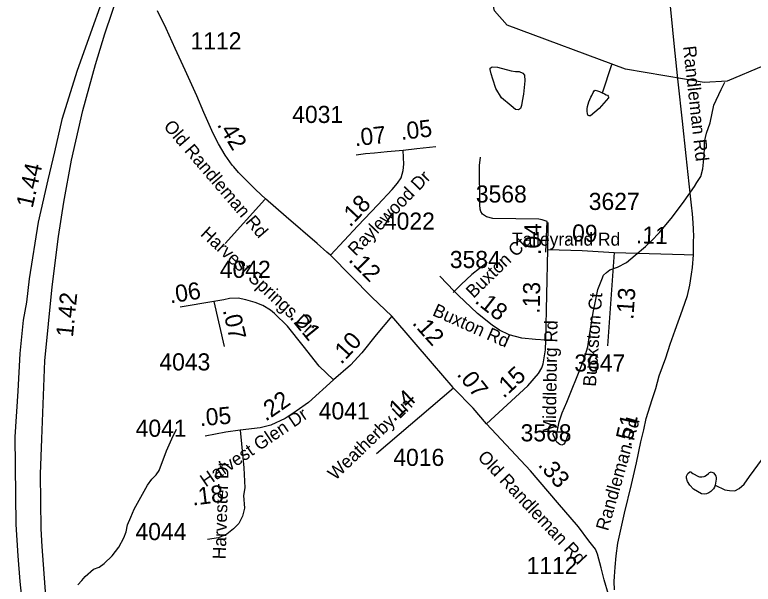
# Model space of a CAD drawing. Extents: x 1662474 to 1856135, y 779280 to 917889.
# Drawn here: x 1754935 to 1760327, y 794454 to 798611 of the extents above; entities that cross this region are included whole.
import ezdxf

# ---------------------------------------------------------------- set-up
doc = ezdxf.new("R2010")
doc.units = 0
for name, color, linetype in [('Exist Hydrographic Misc Water Feature', 7, 'Continuous'), ('Exist Hydrographic Pond Under 1500 Sq Ft', 7, 'Continuous'), ('Exist Road Non-System Type 51', 7, 'Continuous'), ('Exist Road Non-System Type 51 Label', 7, 'Continuous'), ('Exist Road Primary Interstate Divided Center Attributed', 7, 'Continuous'), ('Exist Road Primary US Mileage Hundredths English Label', 7, 'Continuous'), ('Exist Road Secondary Mileage Hundredths English Label', 7, 'Continuous'), ('Exist Road Secondary Mileage Tenths English Label', 7, 'Continuous'), ('Exist Road Secondary Type 51 Attributed', 7, 'Continuous'), ('Exist Road Secondary Type 51 Label', 7, 'Continuous'), ('Exist Road Secondary Type 51 Number Label', 7, 'Continuous')]:
    doc.layers.add(name, color=color, linetype=linetype)

msp = doc.modelspace()

# ---------------------------------------------------------------- linework, layer by layer
at = {"layer": 'Exist Hydrographic Misc Water Feature'}
msp.add_line((1759226.5, 798040.2), (1759293.8, 798248.8), dxfattribs=at)
for points in [[(1761258.2, 797829.9), (1761108.1, 797832.9), (1760967, 797924.3), (1760851.1, 797949.7), (1760628, 798203.7), (1760553, 798244.6), (1760403.1, 798237.9), (1760136.1, 798125.1), (1759969, 798115.4), (1759394, 798212.4), (1758529.9, 798535.3), (1758439.1, 798638.9), (1758366.9, 798955.5), (1758293.1, 799065.3), (1758110, 799180.6), (1758055, 799490.2), (1758030, 799507.1), (1758006, 799616), (1757635.9, 800253.6), (1757374.1, 800889.2), (1757051.9, 801217.4), (1756828, 801333.5), (1756462, 801419.8), (1756278.9, 801538.4)], [(1758896.6, 795566), (1758909.7, 795639.3), (1758932.5, 795705.1), (1758966.9, 795782.9), (1759075.2, 796056.1), (1759091.6, 796099.9), (1759120.3, 796185.7), (1759128.9, 796255.7), (1759158.4, 796437.5), (1759177.1, 796531.3), (1759193.7, 796605.2), (1759222.4, 796679), (1759234.7, 796709), (1759254.8, 796728.8), (1759281.1, 796748.6), (1759335.2, 796768.1), (1759401.4, 796801.6), (1759465.8, 796855), (1759540.4, 796918.5), (1759580.8, 796958.1), (1759643.4, 797021.7), (1759738.3, 797134.9), (1759823.2, 797250.3), (1759898.3, 797357.6), (1759916.5, 797385.5), (1759944.8, 797429.3), (1759959.4, 797487.2), (1759963.7, 797535.2), (1759968, 797585.1), (1759970.4, 797639.1), (1759970.8, 797683.1), (1759985.4, 797747), (1760012.1, 797820.8), (1760039.1, 797950.6), (1760092, 798066.2), (1760120.3, 798118.1)], [(1755395.1, 794449.8), (1755425.5, 794481.6), (1755449.7, 794511.4), (1755510.1, 794562.9), (1755550.1, 794578.6), (1755586.4, 794606.3), (1755646.9, 794661.8), (1755695.5, 794723.4), (1755732, 794793.2), (1755748.4, 794837), (1755758.9, 794887), (1755781.4, 794942.8), (1755805.8, 795002.6), (1755903.2, 795175.9), (1755935.6, 795219.6), (1755968, 795253.4), (1755988.1, 795285.2), (1756043.3, 795426.8), (1756051.5, 795448.7), (1756082, 795516.4), (1756114.6, 795586.2)], [(1760050.2, 795175.9), (1760120.1, 795143.3), (1760154, 795139), (1760192.1, 795136.7), (1760224.1, 795152.4), (1760260.4, 795184.1), (1760301, 795239.8), (1760393.9, 795369)]]:
    msp.add_lwpolyline(points, dxfattribs=at)
at = {"layer": 'Exist Hydrographic Pond Under 1500 Sq Ft'}
for points in [[(1758558.5, 797945.7), (1758488.3, 798004.4), (1758447.5, 798073.3), (1758425.8, 798139.6), (1758413, 798180.4), (1758405.3, 798212.3), (1758406.6, 798221.3), (1758421.9, 798231.5), (1758460.2, 798228.9), (1758559.8, 798202.1), (1758591.7, 798195.7), (1758617.2, 798195.7), (1758645.3, 798185.5), (1758656.8, 798168.9), (1758660.6, 798129.4), (1758649.2, 798031.1), (1758640.2, 797980.1), (1758635.1, 797948.2), (1758627.5, 797926.5), (1758613.4, 797916.3), (1758591.7, 797920.1), (1758558.5, 797945.7)], [(1759240, 798033.2), (1759254, 798027.1), (1759262, 798023), (1759267.9, 798017), (1759269.8, 798011), (1759269.8, 798005), (1759201.3, 797927.5), (1759138.7, 797872), (1759128.7, 797872.1), (1759120.7, 797876.2), (1759118.6, 797880.2), (1759116.8, 797888.2), (1759115, 797908.2), (1759115.2, 797924.3), (1759117.2, 797942.2), (1759127.7, 797974.2), (1759141.8, 798008), (1759148, 798021.9), (1759158, 798043.9), (1759166.2, 798055.8), (1759174.2, 798059.8), (1759190.2, 798055.7), (1759204.2, 798051.5), (1759224, 798041.4), (1759240, 798033.2)], [(1758893.7, 795491.1), (1758874.9, 795524.6), (1758866.7, 795546.7), (1758866.7, 795557.4), (1758869.9, 795561.5), (1758884.7, 795566.4), (1758910.9, 795565.6), (1758935.5, 795566.4), (1758951.9, 795561.5), (1758965.8, 795553.3), (1758969.9, 795551.7), (1758974, 795545.1), (1758968.3, 795530.4), (1758960.9, 795508.3), (1758955.1, 795490.2), (1758944.5, 795475.5), (1758929.7, 795469.8), (1758914.2, 795473.9), (1758893.7, 795491.1)], [(1760050.2, 795175.9), (1760044.3, 795161.8), (1760036.1, 795149.9), (1760028.1, 795140.1), (1760017.8, 795130.1), (1760003.9, 795122.2), (1759985.8, 795114.4), (1759969.8, 795112.5), (1759949.7, 795112.6), (1759892.1, 795147.1), (1759864.2, 795177.4), (1759848.4, 795203.6), (1759840.6, 795227.6), (1759838.8, 795235.6), (1759840.8, 795243.6), (1759844.9, 795253.5), (1759850.9, 795261.5), (1759865, 795273.4), (1759868.9, 795273.4), (1759873, 795273.3), (1759876.9, 795269.3), (1759887, 795263.2), (1759926.8, 795240.9), (1759934.8, 795236.8), (1759942.8, 795236.7), (1759952.8, 795236.7), (1759968.8, 795240.5), (1759974.7, 795242.5), (1759986.8, 795250.4), (1760001, 795262.3), (1760009, 795270.2), (1760014.9, 795272.2), (1760021.1, 795274.1), (1760037.1, 795266), (1760046.9, 795255.9), (1760054.7, 795241.8), (1760056.8, 795233.8), (1760056.6, 795219.8), (1760050.2, 795175.9)]]:
    msp.add_lwpolyline(points, dxfattribs=at)
at = {"layer": 'Exist Road Non-System Type 51'}
msp.add_line((1756761.4, 797262.8), (1756470, 796941.2), dxfattribs=at)
for points in [[(1758813.9, 796878.5), (1758822.5, 797101.6), (1758784.9, 797114.7), (1758761.6, 797118.9), (1758425.9, 797124.2), (1758379.6, 797136.8), (1758349.5, 797155.7), (1758337.1, 797175.4), (1758333.2, 797192.7), (1758331.6, 797222.6), (1758329, 797510.5), (1758334.6, 797570.4)], [(1758384.1, 796801.4), (1758273.1, 796715.2), (1758194.9, 796642.2), (1758136.4, 796582.9)]]:
    msp.add_lwpolyline(points, dxfattribs=at)
at = {"layer": 'Exist Road Primary Interstate Divided Center Attributed'}
for points in [[(1755749.2, 799169.7), (1755666.6, 798975.3), (1755391.4, 798202.9), (1755278.7, 797846.2), (1755224.3, 797609.2), (1755176.6, 797405.3), (1755106.4, 797096.6), (1755039.5, 796682), (1755020.5, 796512.5), (1754996, 796381.1), (1754972.7, 796137.4), (1754956.3, 795862.3), (1754934.7, 795530.7), (1754942.8, 794890.2), (1754956.3, 794660.6), (1754970.9, 794473), (1755023.7, 793986.5), (1755072.9, 793665.8), (1755123.9, 793379.7)], [(1755266, 793445.3), (1755227.8, 793711.3), (1755204.1, 793860.7), (1755160.8, 794366), (1755134.9, 794729.9), (1755127.6, 794859.2), (1755122.1, 795257.4), (1755131.2, 795516.1), (1755153.8, 796084), (1755207.8, 796624), (1755253.5, 796991.8), (1755292.5, 797243.7), (1755349.3, 797550.1), (1755432.6, 797912.1), (1755525.1, 798246.8), (1755591.4, 798471), (1755696.5, 798783.9), (1755803.8, 799040.2)]]:
    msp.add_lwpolyline(points, dxfattribs=at)
at = {"layer": 'Exist Road Secondary Type 51 Attributed'}
for p, q in [((1758826.3, 796897.4), (1758829.5, 797094.7)), ((1758813.2, 796236.6), (1758826.3, 796897.4)), ((1759311, 796875.4), (1759263.7, 796194.1)), ((1756388, 796516.6), (1756142.2, 796477.3)), ((1756388, 796516.6), (1756464.1, 796189.7)), ((1758139.1, 795885.8), (1757576.6, 795406.4))]:
    msp.add_line(p, q, dxfattribs=at)
for points in [[(1759889.9, 796857.2), (1759891, 796880.3), (1759892, 796911.2), (1759892.2, 796959), (1759892.9, 796993.1), (1759891, 797044.6), (1759888.4, 797092), (1759883.8, 797156.4), (1759877.5, 797220.8), (1759860, 797376.8), (1759836.6, 797581.1), (1759809.6, 797833.1), (1759780.3, 798121.5), (1759753, 798377.4), (1759739.5, 798501.8), (1759720.2, 798697.8)], [(1757240.3, 796855.8), (1757213.3, 796878), (1757142.9, 796941.4), (1756915.9, 797136), (1756765.1, 797266.2), (1756695.9, 797332.5), (1756643.5, 797384.9), (1756610.2, 797418.2), (1756568.9, 797459.5), (1756535.6, 797500.7), (1756522.3, 797512.8), (1756505.7, 797537.4), (1756470.5, 797586.4), (1756421.3, 797667.4), (1756383.1, 797743.6), (1756315.3, 797896.8), (1756263.1, 798019.9), (1756178.9, 798205.6), (1756107.2, 798364.9), (1756040.6, 798510.7), (1755976.2, 798640.2)], [(1757240.3, 796855.8), (1757441.1, 797069.1), (1757585.6, 797222.2), (1757689.6, 797334.8), (1757730, 797381), (1757756.1, 797421.4), (1757770.5, 797473.4), (1757777, 797519.7), (1757774.4, 797569.3), (1757770.5, 797621.6)], [(1757427, 797587.6), (1757494.9, 797598.1), (1757561.5, 797603.3), (1757654.3, 797613.8), (1757770.5, 797621.6)], [(1757770.5, 797621.6), (1757871.1, 797633.6), (1758009.5, 797650.3)], [(1757688.9, 796409.9), (1757542.2, 796550.2), (1757240.3, 796855.8)], [(1758826.3, 796897.4), (1759078.9, 796889.6), (1759311, 796875.4)], [(1759311, 796875.4), (1759824.1, 796859.6), (1759889.9, 796857.2)], [(1759313.6, 794413.3), (1759312.8, 794473.3), (1759314.5, 794509.7), (1759319.6, 794578.2), (1759326.6, 794660.9), (1759338.9, 794754.1), (1759386.6, 794973.6), (1759437.3, 795181.9), (1759474, 795340.4), (1759507.6, 795494.3), (1759527.4, 795580.6), (1759545.8, 795664.4), (1759589, 795803.5), (1759615.4, 795882.6), (1759640.4, 795974), (1759688.7, 796105.5), (1759719.5, 796207.4), (1759757.7, 796308.5), (1759810.5, 796458), (1759846.6, 796561.9), (1759864.9, 796636.2), (1759876.5, 796717.3), (1759883.3, 796766.5), (1759889.9, 796857.2)], [(1758813.2, 796236.6), (1758738.4, 796240.2), (1758636.9, 796249.5), (1758546, 796274.4), (1758474.7, 796308.3), (1758421.8, 796344.7), (1758313.4, 796429.8), (1758171.5, 796563.7), (1758142.6, 796594.2), (1758039.9, 796703)], [(1757262.9, 795945.6), (1757158.2, 796046.3), (1757041.9, 796193.6), (1756925.6, 796337), (1756832.5, 796430), (1756801.5, 796453.2), (1756747.2, 796488.1), (1756689, 796511.4), (1756623.1, 796530.8), (1756564.9, 796542.4), (1756502.9, 796538.5), (1756460.2, 796530.8), (1756388, 796516.6)], [(1757688.9, 796409.9), (1757573.2, 796275), (1757468.5, 796143.2), (1757387, 796054.1), (1757262.9, 795945.6)], [(1758136.4, 795890.4), (1757984.9, 796065), (1757688.9, 796409.9)], [(1758378.9, 795625.7), (1758680.5, 795902.8), (1758758.7, 795993.2), (1758783, 796034), (1758792.9, 796062.7), (1758799.2, 796092.6), (1758809.7, 796164), (1758813.2, 796236.6)], [(1757262.9, 795945.6), (1757078.5, 795781.5), (1756990.3, 795716.8), (1756909.5, 795663.9), (1756805.2, 795615.5), (1756727.4, 795596.4), (1756581.2, 795579.5)], [(1758378.9, 795625.7), (1758281.9, 795740.1), (1758139.1, 795885.8)], [(1759331.8, 794219.9), (1759293.7, 794314.4), (1759270.1, 794378.7), (1759239.9, 794485), (1759217.5, 794573), (1759190, 794674), (1759176.1, 794710.4), (1759126.2, 794770.1), (1759050.8, 794871.9), (1758897.6, 795050), (1758699.8, 795281), (1758378.9, 795625.7)], [(1756581.2, 795579.5), (1756475.4, 795563.3), (1756324.1, 795535.4)], [(1756581.2, 795579.5), (1756607.8, 795304.1), (1756613.6, 795156.5), (1756604.9, 795101.6), (1756612.8, 795010.2), (1756596.6, 794950), (1756571.7, 794897.1), (1756532, 794857.4), (1756483.5, 794819.2), (1756423.3, 794792.8), (1756342.5, 794779.6)]]:
    msp.add_lwpolyline(points, dxfattribs=at)

# ---------------------------------------------------------------- texts
at = {"layer": 'Exist Road Non-System Type 51 Label'}
msp.add_text('Buxton Ct', height=95, rotation=44.2525, dxfattribs=at).set_placement((1758284.7, 796536.6))
at = {"layer": 'Exist Road Primary US Mileage Hundredths English Label'}
for s, rotation, p in [('1.44', 77.1868, (1755064.6, 797194.7)), ('1.42', 84.2902, (1755359.2, 796253.7))]:
    msp.add_text(s, height=125, rotation=rotation, dxfattribs=at).set_placement(p)
at = {"layer": 'Exist Road Secondary Mileage Hundredths English Label'}
for s, rotation, p in [('.05', 6.8897, (1757757.1, 797695.8)), ('.42', 301.3039, (1756408.8, 797808.2)), ('.07', 6.4308, (1757420.4, 797650.3)), ('.18', 46.651, (1757383.2, 797054.8)), ('.12', 314.657, (1757366.6, 796816.9)), ('.12', 311.874, (1757832.5, 796357.6)), ('.14', 43.7412, (1757705, 795635.6)), ('.51', 77.1179, (1759433.7, 795451.1))]:
    msp.add_text(s, height=125, rotation=rotation, dxfattribs=at).set_placement(p)
at = {"layer": 'Exist Road Secondary Mileage Tenths English Label'}
for s, rotation, p in [('.04', 89.0858, (1758776.4, 796856.3)), ('.09', 358.2334, (1758956.1, 796958.4)), ('.11', 358.2372, (1759469.7, 796943.1)), ('.06', 9.0849, (1756070.7, 796503.1)), ('.13', 88.8637, (1758767.8, 796427.5)), ('.13', 86.0309, (1759451.4, 796382.5)), ('.18', 321.8618, (1758287.4, 796512.8)), ('.07', 283.1013, (1756453.1, 796454.1)), ('.21', 309.0526, (1756936.7, 796401.3)), ('.10', 47.585, (1757319.4, 796053)), ('.15', 42.5701, (1758504.9, 795806.8)), ('.07', 308.3128, (1758158.6, 795984.2)), ('.22', 34.6057, (1756767.3, 795639.5)), ('.05', 4.9672, (1756288.4, 795606.8)), ('.33', 310.6942, (1758750.8, 795322)), ('.18', 7.1215, (1756234.8, 795027.8))]:
    msp.add_text(s, height=125, rotation=rotation, dxfattribs=at).set_placement(p)
at = {"layer": 'Exist Road Secondary Type 51 Label'}
for s, rotation, p in [('Randleman Rd', 276.3279, (1759814.6, 798378.7)), ('Old Randleman Rd', 310.6352, (1756016.4, 797792.8)), ('Raylewood Dr', 46.0364, (1757424.9, 796844.3)), ('Harvest Springs Dr', 317.1644, (1756284.7, 797003.6)), ('Buckston Ct', 86.0432, (1759178.4, 795894.2)), ('Buxton Rd', 336.1355, (1757978.8, 796418.8)), ('Middleburg Rd', 89.0613, (1758885, 795553.8)), ('Weatherby Ln', 43.7338, (1757275.2, 795207.5)), ('Harvest Glen Dr', 34.1619, (1756329.2, 795159.7)), ('Randleman Rd', 74.076, (1759267, 794838.1)), ('Old Randleman Rd', 313.2116, (1758309.2, 795376.3)), ('Harvester Dr', 88.1575, (1756474.8, 794634.7))]:
    msp.add_text(s, height=95, rotation=rotation, dxfattribs=at).set_placement(p)
msp.add_text('Talleyrand Rd', height=95, dxfattribs=at).set_placement((1758565.3, 796925.1))
at = {"layer": 'Exist Road Secondary Type 51 Number Label'}
for s, p in [('1112', (1756218, 798357.9)), ('4031', (1756960.6, 797820.8)), ('3568', (1758301.8, 797239.8)), ('3627', (1759126.2, 797185.9)), ('4022', (1757630.4, 797041.9)), ('3584', (1758111.7, 796761.9)), ('4042', (1756432.1, 796690.2)), ('4043', (1755990.8, 796014.5)), ('3647', (1759021, 796006.4)), ('4041', (1757154.5, 795657)), ('4041', (1755817.6, 795530.2)), ('3568', (1758628.4, 795496.6)), ('4016', (1757699.1, 795317.4)), ('4044', (1755816.3, 794776)), ('1112', (1758672.4, 794527.8))]:
    msp.add_text(s, height=125, dxfattribs=at).set_placement(p)

doc.saveas('drawing.dxf')
